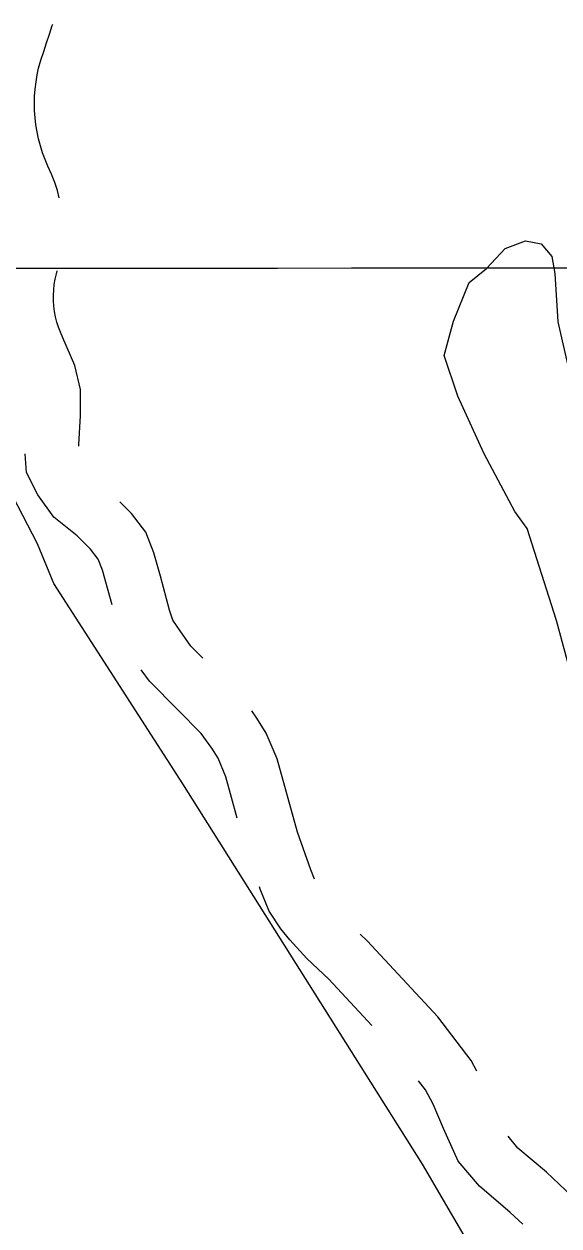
# Model space of a CAD drawing. Extents: x 3297772 to 3335630, y 634068 to 659439.
# Drawn here: x 3305640 to 3305936, y 648010 to 648676 of the extents above; entities that cross this region are included whole.
import ezdxf

# ---------------------------------------------------------------- set-up
doc = ezdxf.new("R2010")
doc.units = 0
for name, color, linetype in [('V-GRID-MAJR', 7, 'Continuous'), ('V-ROAD-CNTR', 7, 'Continuous'), ('V-SITE-OTLN', 7, 'Continuous'), ('V-TOPO-SHOR', 7, 'Continuous')]:
    doc.layers.add(name, color=color, linetype=linetype)

msp = doc.modelspace()

# ---------------------------------------------------------------- linework, layer by layer
at = {"layer": 'V-GRID-MAJR'}
msp.add_spline([(3301875.511, 648538.54), (3307136.054, 648541.983), (3312396.597, 648546.191), (3317657.139, 648551.165), (3322917.681, 648556.903), (3328178.222, 648563.407), (3333438.761, 648570.676), (3333438.762, 648570.676)], degree=3, dxfattribs=at)
at = {"layer": 'V-ROAD-CNTR'}
for points in [[(3305659.0663164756, 648579.9707457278), (3305658.0576075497, 648583.9404356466), (3305656.5937170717, 648588.5157095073), (3305654.817194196, 648593.1026436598), (3305652.7098255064, 648597.5181824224), (3305651.168598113, 648601.1831617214), (3305649.801060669, 648604.9162841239), (3305648.611999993, 648608.7049828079), (3305647.601803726, 648612.5520548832), (3305646.771471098, 648616.4428049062), (3305646.1259585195, 648620.3651431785), (3305645.6651685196, 648624.3102862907), (3305645.3924508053, 648628.2770121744), (3305645.303278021, 648632.2515705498), (3305645.4043022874, 648636.2246257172), (3305645.68998708, 648640.194453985), (3305646.161106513, 648644.1391242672), (3305646.8184626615, 648648.059480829), (3305647.6184018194, 648651.7599071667), (3305648.9171305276, 648656.1863122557), (3305650.4019967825, 648661.0328848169), (3305651.944840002, 648665.8563202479), (3305653.54346008, 648670.6502509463), (3305655.191339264, 648675.3963357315), (3305655.503618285, 648676.2595287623)], [(3305669.961025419, 648442.3297876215), (3305669.8960327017, 648443.2309351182), (3305670.812952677, 648459.1959596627), (3305670.8816215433, 648473.6306289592), (3305667.5773953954, 648487.1090376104), (3305661.0320894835, 648502.2688736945), (3305659.6392475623, 648505.4414580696), (3305658.597137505, 648508.2429042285), (3305657.7179462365, 648511.1026058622), (3305657.0025438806, 648514.007667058), (3305656.4576884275, 648516.9500417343), (3305656.0795601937, 648519.9252729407), (3305655.8732207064, 648522.9086626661), (3305655.8398651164, 648525.8982544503), (3305655.9780211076, 648528.8880122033), (3305656.2891357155, 648531.8716012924), (3305656.7678099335, 648534.8299012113), (3305657.4162798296, 648537.7503427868), (3305657.9203422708, 648539.5318434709)], [(3305688.2963467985, 648354.4339290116), (3305686.191180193, 648362.2982738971), (3305682.999171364, 648373.6800600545), (3305680.613918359, 648379.7217778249), (3305676.417021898, 648385.1712310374), (3305669.0384153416, 648392.6196478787), (3305655.9613824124, 648402.9955796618), (3305647.096975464, 648415.3073982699), (3305640.9322784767, 648427.7825838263), (3305640.184181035, 648438.1552249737)], [(3305738.5020894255, 648324.873377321), (3305731.964316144, 648331.4737193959), (3305725.908559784, 648339.8845893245), (3305721.995019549, 648345.815247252), (3305720.175127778, 648351.3611130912), (3305715.1248198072, 648370.2277261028), (3305711.468828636, 648383.2639399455), (3305706.9640816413, 648394.6742221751), (3305699.044978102, 648404.9567689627), (3305692.649761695, 648411.4124916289)], [(3305757.6467791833, 648236.2341858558), (3305751.2983449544, 648259.1115907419), (3305746.958383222, 648269.3699874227), (3305743.520747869, 648274.9281077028), (3305737.5937429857, 648283.1592978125), (3305724.554763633, 648296.3242758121), (3305708.993683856, 648312.0342806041), (3305704.439555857, 648318.3595314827)], [(3305800.456119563, 648202.4307245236), (3305798.371781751, 648207.5009186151), (3305790.936086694, 648228.4660218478), (3305779.685655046, 648269.0084092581), (3305773.687616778, 648283.1860125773), (3305768.4812521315, 648291.6038922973), (3305765.6157267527, 648295.5834206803)], [(3305832.2221938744, 648121.2189429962), (3305808.3386995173, 648146.9742277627), (3305796.1209537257, 648158.4300001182), (3305786.8170530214, 648168.760627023), (3305781.7707191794, 648174.8756648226), (3305775.3421328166, 648184.6195526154), (3305770.344218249, 648196.7770813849), (3305769.850487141, 648198.1691669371)], [(3305890.305084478, 648095.8603098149), (3305887.06152231, 648101.8745842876), (3305868.5994157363, 648126.1110319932), (3305829.623300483, 648168.1417722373), (3305825.7007732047, 648171.8196666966)], [(3305915.687209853, 648011.0975332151), (3305908.782999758, 648017.6042136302), (3305891.707409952, 648032.1196622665), (3305880.039947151, 648046.0458968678), (3305871.901296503, 648064.097064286), (3305866.0836110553, 648077.571630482), (3305861.7724776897, 648085.5654157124), (3305857.9175835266, 648090.625994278)], [(3305968.4800940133, 647982.2836280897), (3305966.4910468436, 647986.0943966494), (3305963.681096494, 647991.9878078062), (3305960.7474113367, 647998.7471769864), (3305957.6408183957, 648004.6332318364), (3305954.432560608, 648010.1537773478), (3305951.007117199, 648015.5410354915), (3305947.3622491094, 648020.7888937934), (3305942.933379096, 648026.6432348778), (3305928.799000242, 648039.9637863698), (3305913.0725900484, 648053.3323377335), (3305907.564097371, 648059.9072514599)]]:
    msp.add_lwpolyline(points, dxfattribs=at)
at = {"layer": 'V-SITE-OTLN'}
msp.add_lwpolyline([(3305927.0500000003, 647929.876), (3305860.116, 648044.387), (3305727.4560000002, 648255.235), (3305656.116, 648366.1410000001), (3305647.058, 648388.226), (3305622.38, 648435.2220000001), (3305611.511, 648444.659), (3305597.46, 648444.7490000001), (3305558.3510000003, 648432.51), (3305492.749, 648428.246), (3305453.731, 648430.057), (3305442.7600000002, 648423.882), (3305417.416, 648366.278), (3305385.59, 648272.807), (3305361.563, 648177.7220000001), (3305342.217, 648082.609), (3305318.17, 647984.406)], dxfattribs=at)
at = {"layer": 'V-TOPO-SHOR'}
msp.add_lwpolyline([(3305952.179, 648280.041), (3305934.38, 648345.669), (3305918.238, 648396.625), (3305911.383, 648406.144), (3305894.286, 648438.136), (3305879.778, 648470.111), (3305872.123, 648492.572), (3305877.386, 648511.52), (3305886.113, 648533.036), (3305895.636, 648540.753), (3305906.038, 648551.917), (3305917.269, 648556.174), (3305925.8850000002, 648554.409), (3305931.89, 648547.481), (3305933.569, 648537.986), (3305935.167, 648511.245), (3305941.079, 648485.344)], dxfattribs=at)

doc.saveas('drawing.dxf')
